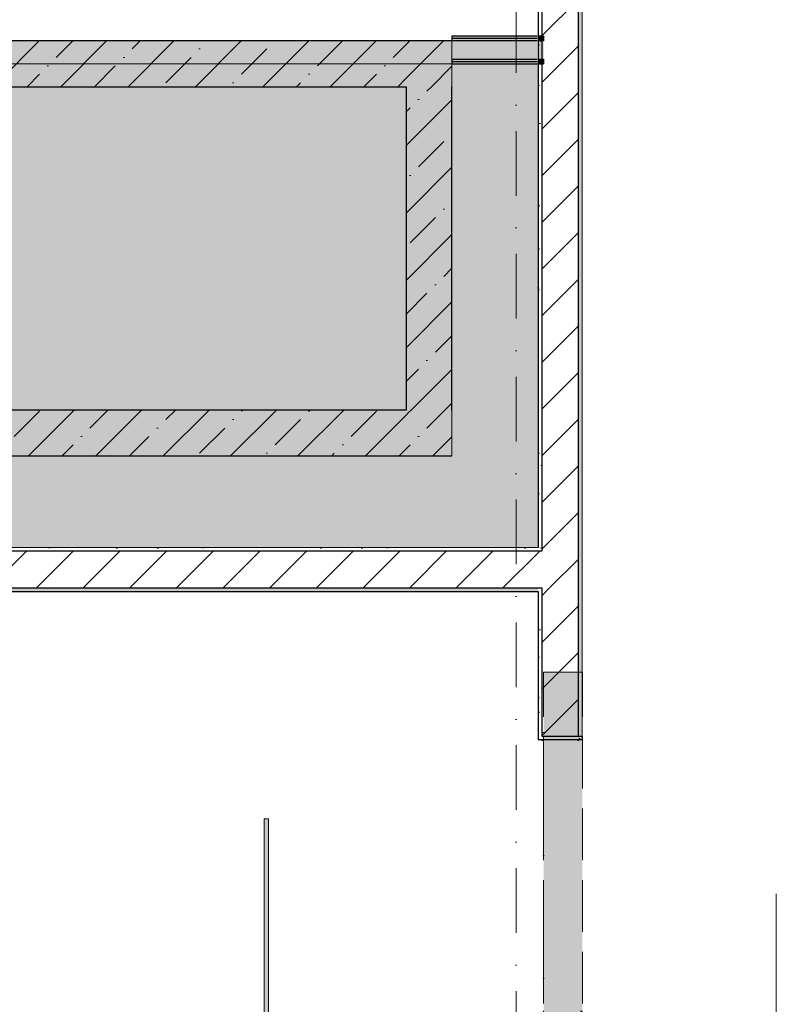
# Model space of a CAD drawing. Header units: millimetres. Extents: x -59761 to 112741, y -57975 to 46221.
# Tile 330 of 421: x 69292 to 73420, y -35312 to -29940. Entities that reach past the tile are written whole.
import ezdxf

# ---------------------------------------------------------------- set-up
doc = ezdxf.new("R2010")
doc.units = ezdxf.units.MM
for name, pattern in [('Wipeout_Contour', [1000, 0, -1000]), ('Невидимая', [391.222223, 282.222223, -109]), ('Штриховая', [564.444447, 282.222223, -282.222223]), ('Штрихпунктирная', [670.277762, 352.777767, -176.388884, 0, -141.111112])]:
    doc.linetypes.add(name, pattern=pattern)
for name, color, linetype in [('2D - Зонирования', 7, 'Continuous'), ('АИ - Отделка - Перегородки', 7, 'Continuous'), ('Интерьер - Оборудование', 7, 'Continuous'), ('Конструктив - ГКЛ', 7, 'Continuous'), ('Конструктив - Навесные Стены', 7, 'Continuous'), ('Конструктив - Перемычки', 7, 'Continuous'), ('Конструктив - стены бассейнов жб нов', 7, 'Continuous'), ('Конструктив - Стены Блок 200 нов', 7, 'Continuous'), ('Элемент Модели - Зона', 7, 'Continuous'), ('Элемент Модели - Оси', 2, 'Continuous')]:
    doc.layers.add(name, color=color, linetype=linetype)
pattern_1 = [(45, (-45000, -53650), (-111.36932, 111.36932), [0, -105, 0, -157.5]), (110, (-44650, -53650), (148.00159, 53.86817), [0, -77, 0, -133])]
pattern_2 = [(45, (-45000, -54000), (-127.27922, 127.27922), [])]
pattern_3 = [(45, (-45000, -54000), (-183.84776, 183.84776), []), (45, (-45091.92, -53908.08), (-183.84776, 183.84776), [195, -65, 0, -65])]

msp = doc.modelspace()

# ---------------------------------------------------------------- hatches: boundary and pattern name
at = {"layer": '2D - Зонирования', "linetype": 'Continuous', "lineweight": 0}
msp.add_hatch(color=255, dxfattribs=at).paths.add_polyline_path([(72120, -32819.89), (72120, -30180.25), (67630.16, -30180.25), (67630.16, -32819.89)])
at = {"layer": 'Интерьер - Оборудование', "linetype": 'Continuous', "lineweight": 0}
msp.add_hatch(color=255, dxfattribs=at).paths.add_polyline_path([(70625, -34299.94), (70625, -35674.94), (70650, -35674.94), (70650, -34299.94)])
at = {"layer": 'Конструктив - стены бассейнов жб нов', "linetype": 'Continuous', "lineweight": 5}
for points in [[(68380.16, -30305.25), (71400, -30305.25), (71400, -30055.25), (68380.16, -30055.25)], [(71400, -30305.25), (71650, -30305.25), (71650, -30055.25)], [(71400, -30305.25), (71650, -30055.25), (71400, -30055.25)], [(71400, -30305.25), (71400, -32069.89), (71650, -32069.89), (71650, -30305.25)], [(71400, -32069.89), (68380.16, -32069.89), (68380.16, -32319.89), (71400, -32319.89)], [(71400, -32069.89), (71650, -32319.89), (71650, -32069.89)], [(71400, -32319.89), (71650, -32319.89), (71400, -32069.89)]]:
    msp.add_hatch(color=9, dxfattribs=at).paths.add_polyline_path(points)
h = msp.add_hatch(dxfattribs=at)
h.set_pattern_fill('ЖЕЛЕЗОБЕТОН_000D', style=0, pattern_type=2)
h.set_pattern_definition(pattern_3)
h.paths.add_polyline_path([(68380.16, -30305.25), (71400, -30305.25), (71400, -30055.25), (68380.16, -30055.25)])
h = msp.add_hatch(dxfattribs=at)
h.set_pattern_fill('ЖЕЛЕЗОБЕТОН_000D', style=0, pattern_type=2)
h.set_pattern_definition(pattern_3)
h.paths.add_polyline_path([(71400, -30305.25), (71650, -30305.25), (71650, -30055.25)])
h = msp.add_hatch(dxfattribs=at)
h.set_pattern_fill('ЖЕЛЕЗОБЕТОН_000D', style=0, pattern_type=2)
h.set_pattern_definition(pattern_3)
h.paths.add_polyline_path([(71400, -30305.25), (71650, -30055.25), (71400, -30055.25)])
h = msp.add_hatch(dxfattribs=at)
h.set_pattern_fill('ЖЕЛЕЗОБЕТОН_000D', style=0, pattern_type=2)
h.set_pattern_definition(pattern_3)
h.paths.add_polyline_path([(71400, -30305.25), (71400, -32069.89), (71650, -32069.89), (71650, -30305.25)])
h = msp.add_hatch(dxfattribs=at)
h.set_pattern_fill('ЖЕЛЕЗОБЕТОН_000D', style=0, pattern_type=2)
h.set_pattern_definition(pattern_3)
h.paths.add_polyline_path([(71400, -32069.89), (68380.16, -32069.89), (68380.16, -32319.89), (71400, -32319.89)])
h = msp.add_hatch(dxfattribs=at)
h.set_pattern_fill('ЖЕЛЕЗОБЕТОН_000D', style=0, pattern_type=2)
h.set_pattern_definition(pattern_3)
h.paths.add_polyline_path([(71400, -32069.89), (71650, -32319.89), (71650, -32069.89)])
h = msp.add_hatch(dxfattribs=at)
h.set_pattern_fill('ЖЕЛЕЗОБЕТОН_000D', style=0, pattern_type=2)
h.set_pattern_definition(pattern_3)
h.paths.add_polyline_path([(71400, -32319.89), (71650, -32319.89), (71400, -32069.89)])

# ---------------------------------------------------------------- linework, layer by layer
at = {"layer": '2D - Зонирования', "color": 7, "linetype": 'Continuous', "lineweight": 15, "flags": 128}
msp.add_lwpolyline([(72120, -32819.89), (72120, -30180.25), (67630.16, -30180.25), (67630.16, -32819.89)], close=True, dxfattribs=at)
at = {"layer": 'Интерьер - Оборудование', "color": 7, "linetype": 'Continuous', "lineweight": 15, "flags": 128}
msp.add_lwpolyline([(70625, -34299.94), (70650, -34299.94), (70650, -35674.94), (70625, -35674.94)], close=True, dxfattribs=at)
at = {"layer": 'Конструктив - ГКЛ', "color": 7, "linetype": 'Continuous', "lineweight": 30, "flags": 128}
for points in [[(71650, -30030.25), (71650, -30042.75)], [(71650, -30042.75), (71650, -30055.25)], [(71650, -30155.25), (71650, -30167.75)], [(71650, -30167.75), (71650, -30180.25)]]:
    msp.add_lwpolyline(points, dxfattribs=at)
at = {"layer": 'Конструктив - Навесные Стены', "color": 7, "linetype": 'Continuous', "lineweight": 5}
msp.add_line((73420, -35679.95), (73420.01, -34709.95), dxfattribs=at)
at = {"layer": 'Конструктив - стены бассейнов жб нов', "color": 7, "linetype": 'Continuous', "lineweight": 30, "flags": 128}
for points in [[(71650, -30055.25), (68130.16, -30055.25)], [(68380.16, -30305.25), (71400, -30305.25)], [(71400, -30305.25), (71400, -32069.89)], [(71650, -32069.89), (71650, -30305.25)], [(71400, -32069.89), (68380.16, -32069.89)], [(68380.16, -32319.89), (71650, -32319.89)]]:
    msp.add_lwpolyline(points, dxfattribs=at)
at = {"layer": 'Конструктив - стены бассейнов жб нов', "color": 7, "linetype": 'Continuous', "lineweight": 15, "flags": 128}
for points in [[(71650, -30055.25), (71650, -30305.25)], [(71650, -32319.89), (71650, -32069.89)]]:
    msp.add_lwpolyline(points, dxfattribs=at)
at = {"layer": 'Элемент Модели - Зона', "color": 253, "linetype": 'Штриховая', "lineweight": 15, "flags": 128}
msp.add_lwpolyline([(-8890, -17680), (-3119.74, -17680), (-3119.74, -14858.42), (142.53, -11594.86), (156.67, -11609), (156.67, -11580), (18300, -11580), (18300, -11600), (32399.73, -11600), (32399.73, -11580), (69081.36, -11580), (72316.72, -14823.47), (72320.06, -15158.11), (72320.06, -17695), (72360, -17695), (72360, -19700), (72120, -19700), (72120, -18300), (71700, -18300), (71700, -17900), (63300, -17900), (63300, -18300), (62700, -18300), (62700, -17900), (54320, -17900), (54320, -27030), (62700, -27030), (62700, -26350), (63300, -26350), (63300, -27540), (67380, -27540), (67380, -26630), (67500, -26630), (67500, -27660), (62920, -27660), (62920, -32819.89), (72120, -32819.89), (72120, -27750), (71650, -27750), (71650, -26250), (72120, -26250), (72120, -21200), (72360, -21200), (72360, -33849.94), (72120, -33849.94), (72120, -33059.89), (54320, -33059.89), (54320, -39349.94), (72120, -39349.94), (72120, -36299.94), (71700.06, -36299.94), (71700.06, -35674.44), (72120, -35674.44), (72120, -35349.94), (72360, -35349.94), (72360, -35679.94), (75850, -35679.94), (75850, -16794.88), (75238.88, -16794.88), (75238.88, -9000), (80700, -9000), (80700, -8700), (81300, -8700), (81300, -9000), (87517.1, -9000), (87517.1, -320), (85530, -320), (85530, 300), (84182.9, 300), (81300, 300), (81300, -300), (80700, -300), (80700, 212.5), (79799.78, 212.5), (72300, 212.5), (72300, -300), (71700, -300), (71700, 212.5), (63300, 212.5), (63300, -300), (62700, -300), (62700, 212.5), (54300, 212.5), (54300, -300), (53700, -300), (53700, 212.5), (45650, 212.5), (45650, -300), (45050, -300), (44950, -300), (44950, -5367.2), (32450.06, -5367.2), (32450.06, -200), (32450.06, 7690), (32460.06, 7690), (32460.06, 13850), (29720, 13850), (29720, 5730), (28964.53, 5730), (28964.53, 212), (27300.06, 212), (27300.06, -300), (26700.06, -300), (26700.06, 212), (18300, 212), (18300, -300), (17700, -300), (17700, 212), (16025.03, 212), (16025.03, -7500), (16025.03, -9042.59), (9300, -9042.59), (9300, -9300), (8700, -9300), (8700, -9042.59), (300, -9042.59), (300, -9300), (-300, -9300), (-300, -9042.59), (-8250, -9042.59), (-8250, -9300), (-8850, -9300), (-8850, -9042.59), (-8890, -9042.59)], close=True, dxfattribs=at)

# ---------------------------------------------------------------- next in the draw order: wipeouts: each hides what was drawn before it
at = {"color": 254, "linetype": 'Wipeout_Contour', "lineweight": 0, "ltscale": 10199548.00195297}
msp.add_wipeout([(72120, -32819.89), (72120, -32839.89), (72140, -32839.89), (72140, -32819.89)], dxfattribs=at).dxf.layer = 'Конструктив - Стены Блок 200 нов'
at = {"color": 254, "linetype": 'Wipeout_Contour', "lineweight": 0, "ltscale": 10200507.5604169}
msp.add_wipeout([(72140, -33874.93), (72340, -33874.93), (72340, -33869.93), (72140, -33869.93)], dxfattribs=at).dxf.layer = 'Конструктив - Стены Блок 200 нов'

# ---------------------------------------------------------------- next in the draw order: hatches: boundary and pattern name
at = {"layer": 'Конструктив - Стены Блок 200 нов', "linetype": 'Continuous', "lineweight": 5}
h = msp.add_hatch(dxfattribs=at)
h.set_pattern_fill('ШТУКАТУРКА__ГИПС_01_000D', color=252, style=0, pattern_type=2)
h.set_pattern_definition(pattern_1)
h.paths.add_polyline_path([(72120, -32819.89), (72120, -32839.89), (72140, -32839.89), (72140, -32819.89)])

# ---------------------------------------------------------------- next in the draw order: wipeouts: each hides what was drawn before it
at = {"color": 254, "linetype": 'Wipeout_Contour', "lineweight": 0, "ltscale": 30592834.26850316}
msp.add_wipeout([(72350, -26950), (72340, -26950), (72340, -27050), (72350, -27050), (72350, -27750), (72340, -27750), (72340, -33849.94), (72360, -33849.94), (72360, -21200), (72340, -21200), (72340, -26250), (72350, -26250)], dxfattribs=at).dxf.layer = 'Конструктив - Стены Блок 200 нов'
at = {"color": 254, "linetype": 'Wipeout_Contour', "lineweight": 0, "ltscale": 10199861.49571435}
msp.add_wipeout([(72120, -33059.89), (72120, -33849.94), (72140, -33849.94), (72140, -33059.89)], dxfattribs=at).dxf.layer = 'Конструктив - Стены Блок 200 нов'

# ---------------------------------------------------------------- next in the draw order: hatches: boundary and pattern name
at = {"layer": 'Конструктив - Стены Блок 200 нов', "linetype": 'Continuous', "lineweight": 5}
h = msp.add_hatch(dxfattribs=at)
h.set_pattern_fill('ШТУКАТУРКА__ГИПС_01_000D', color=252, style=0, pattern_type=2)
h.set_pattern_definition(pattern_1)
h.paths.add_polyline_path([(72350, -26950), (72340, -26950), (72340, -27050), (72350, -27050), (72350, -27750), (72340, -27750), (72340, -33849.94), (72360, -33849.94), (72360, -21200), (72340, -21200), (72340, -26250), (72350, -26250)])
h = msp.add_hatch(dxfattribs=at)
h.set_pattern_fill('ШТУКАТУРКА__ГИПС_01_000D', color=252, style=0, pattern_type=2)
h.set_pattern_definition(pattern_1)
h.paths.add_polyline_path([(72120, -33059.89), (72120, -33849.94), (72140, -33849.94), (72140, -33059.89)])

# ---------------------------------------------------------------- next in the draw order: wipeouts: each hides what was drawn before it
at = {"color": 254, "linetype": 'Wipeout_Contour', "lineweight": 0, "ltscale": 10198283.22079686}
msp.add_wipeout([(72120, -27750), (72120, -32819.89), (72140, -32819.89), (72140, -27750)], dxfattribs=at).dxf.layer = 'Конструктив - Стены Блок 200 нов'

# ---------------------------------------------------------------- next in the draw order: hatches: boundary and pattern name
at = {"layer": 'Конструктив - Стены Блок 200 нов', "linetype": 'Continuous', "lineweight": 5}
h = msp.add_hatch(dxfattribs=at)
h.set_pattern_fill('ШТУКАТУРКА__ГИПС_01_000D', color=252, style=0, pattern_type=2)
h.set_pattern_definition(pattern_1)
h.paths.add_polyline_path([(72120, -27750), (72120, -32819.89), (72140, -32819.89), (72140, -27750)])

# ---------------------------------------------------------------- next in the draw order: wipeouts: each hides what was drawn before it
at = {"color": 254, "linetype": 'Wipeout_Contour', "lineweight": 0, "ltscale": 10199658.23587565}
msp.add_wipeout([(72120, -33039.89), (72120, -33059.89), (72140, -33059.89), (72140, -33039.89)], dxfattribs=at).dxf.layer = 'Конструктив - Стены Блок 200 нов'

# ---------------------------------------------------------------- next in the draw order: wipeouts: each hides what was drawn before it
at = {"color": 254, "linetype": 'Wipeout_Contour', "lineweight": 0, "ltscale": 10200293.0070295}
msp.add_wipeout([(72140, -33039.89), (72140, -33849.94), (72340, -33849.94), (72340, -33039.89)], dxfattribs=at).dxf.layer = 'Конструктив - Стены Блок 200 нов'

# ---------------------------------------------------------------- next in the draw order: hatches: boundary and pattern name
at = {"layer": 'Конструктив - Стены Блок 200 нов', "linetype": 'Continuous', "lineweight": 5}
h = msp.add_hatch(dxfattribs=at)
h.set_pattern_fill('БЛОКИ_БЕТОННЫЕ_ЭФФЕКТИВН_2D', style=0, pattern_type=2)
h.set_pattern_definition(pattern_2)
h.paths.add_polyline_path([(72140, -33039.89), (72140, -33849.94), (72340, -33849.94), (72340, -33039.89)])

# ---------------------------------------------------------------- next in the draw order: linework, layer by layer
at = {"layer": 'Конструктив - Перемычки', "color": 7, "linetype": 'Невидимая', "lineweight": 0}
msp.add_line((72362, -33499.94), (72150, -33499.94), dxfattribs=at)

# ---------------------------------------------------------------- next in the draw order: wipeouts: each hides what was drawn before it
at = {"color": 254, "linetype": 'Wipeout_Contour', "lineweight": 0, "ltscale": 10200039.65171845}
msp.add_wipeout([(72140, -32839.89), (72140, -33039.89), (72340, -33039.89), (72340, -32839.89)], dxfattribs=at).dxf.layer = 'Конструктив - Стены Блок 200 нов'
at = {"color": 254, "linetype": 'Wipeout_Contour', "lineweight": 0, "ltscale": 12750526.48988615}
msp.add_wipeout([(72120, -33849.94), (72120, -33869.94), (72360, -33869.94), (72360, -33849.94), (72140, -33849.94)], dxfattribs=at).dxf.layer = 'Конструктив - Стены Блок 200 нов'

# ---------------------------------------------------------------- next in the draw order: hatches: boundary and pattern name
at = {"layer": 'Конструктив - Перемычки', "linetype": 'Continuous', "lineweight": 0}
msp.add_hatch(color=59, dxfattribs=at).paths.add_polyline_path([(72150, -35699.94), (72362, -35699.94), (72362, -33499.94), (72150, -33499.94)])
at = {"layer": 'Конструктив - Стены Блок 200 нов', "linetype": 'Continuous', "lineweight": 5}
h = msp.add_hatch(dxfattribs=at)
h.set_pattern_fill('БЛОКИ_БЕТОННЫЕ_ЭФФЕКТИВН_2D', style=0, pattern_type=2)
h.set_pattern_definition(pattern_2)
h.paths.add_polyline_path([(72140, -32839.89), (72140, -33039.89), (72340, -33039.89), (72340, -32839.89)])
h = msp.add_hatch(dxfattribs=at)
h.set_pattern_fill('ШТУКАТУРКА__ГИПС_01_000D', color=252, style=0, pattern_type=2)
h.set_pattern_definition(pattern_1)
h.paths.add_polyline_path([(72120, -33849.94), (72120, -33869.94), (72360, -33869.94), (72360, -33849.94), (72140, -33849.94)])

# ---------------------------------------------------------------- next in the draw order: linework, layer by layer
at = {"layer": 'АИ - Отделка - Перегородки', "color": 7, "linetype": 'Continuous', "lineweight": 30}
for p, q in [((72140, -33869.93), (72140, -33874.93)), ((72340, -33874.93), (72340, -33869.93))]:
    msp.add_line(p, q, dxfattribs=at)
at = {"layer": 'Конструктив - Перемычки', "color": 7, "linetype": 'Невидимая', "lineweight": 0}
for p, q in [((72150, -35699.94), (72150, -33499.94)), ((72362, -35699.94), (72362, -33499.94))]:
    msp.add_line(p, q, dxfattribs=at)
at = {"layer": 'Конструктив - Перемычки', "color": 7, "linetype": 'Штрихпунктирная', "lineweight": 0}
msp.add_line((72150, -35699.94), (72150, -33499.94), dxfattribs=at)
at = {"layer": 'Конструктив - Стены Блок 200 нов', "color": 7, "linetype": 'Continuous', "lineweight": 30}
for p, q in [((72120, -33039.89), (72140, -33039.89)), ((72140, -33039.89), (72140, -33849.94)), ((72340, -33849.94), (72340, -33039.89)), ((72120, -33849.94), (72120, -33869.94)), ((72120, -33849.94), (72120, -33869.94)), ((72360, -33869.94), (72120, -33869.94)), ((72360, -33869.94), (72120, -33869.94)), ((72140, -33849.94), (72360, -33849.94)), ((72360, -33849.94), (72360, -33869.94))]:
    msp.add_line(p, q, dxfattribs=at)
at = {"layer": 'Конструктив - Стены Блок 200 нов', "color": 7, "linetype": 'Continuous', "lineweight": 30, "flags": 128}
msp.add_lwpolyline([(72120, -33059.89), (72120, -33849.94)], dxfattribs=at)

# ---------------------------------------------------------------- next in the draw order: wipeouts: each hides what was drawn before it
at = {"color": 254, "linetype": 'Wipeout_Contour', "lineweight": 0, "ltscale": 10198724.82040263}
msp.add_wipeout([(72140, -32839.89), (72340, -32839.89), (72340, -27750), (72140, -27750)], dxfattribs=at).dxf.layer = 'Конструктив - Стены Блок 200 нов'

# ---------------------------------------------------------------- next in the draw order: hatches: boundary and pattern name
at = {"layer": 'Конструктив - ГКЛ', "linetype": 'Continuous', "lineweight": 5}
for points in [[(72115, -30030.25), (71650, -30030.25), (71650, -30042.75), (72115, -30042.75)], [(72150, -30030.25), (72120, -30030.25), (72120, -30042.75), (72150, -30042.75)], [(72115, -30042.75), (71650, -30042.75), (71650, -30055.25), (72115, -30055.25)], [(72115, -30055.25), (71650, -30055.25), (71650, -30155.25), (72115, -30155.25)], [(72150, -30042.75), (72120, -30042.75), (72120, -30055.25), (72150, -30055.25)], [(72150, -30055.25), (72120, -30055.25), (72120, -30155.25), (72150, -30155.25)], [(71650, -30167.75), (72115, -30167.75), (72115, -30155.25), (71650, -30155.25)], [(71650, -30180.25), (72115, -30180.25), (72115, -30167.75), (71650, -30167.75)], [(72120, -30167.75), (72150, -30167.75), (72150, -30155.25), (72120, -30155.25)], [(72120, -30180.25), (72150, -30180.25), (72150, -30167.75), (72120, -30167.75)]]:
    msp.add_hatch(color=7, dxfattribs=at).paths.add_polyline_path(points)
at = {"layer": 'Конструктив - Стены Блок 200 нов', "linetype": 'Continuous', "lineweight": 5}
h = msp.add_hatch(dxfattribs=at)
h.set_pattern_fill('БЛОКИ_БЕТОННЫЕ_ЭФФЕКТИВН_2D', style=0, pattern_type=2)
h.set_pattern_definition(pattern_2)
h.paths.add_polyline_path([(72140, -32839.89), (72340, -32839.89), (72340, -27750), (72140, -27750)])

# ---------------------------------------------------------------- next in the draw order: linework, layer by layer
at = {"layer": 'Конструктив - ГКЛ', "color": 7, "linetype": 'Continuous', "lineweight": 30}
for p, q in [((72115, -30042.75), (71650, -30042.75)), ((72115, -30055.25), (71650, -30055.25)), ((72150, -30042.75), (72120, -30042.75)), ((72150, -30055.25), (72120, -30055.25)), ((71650, -30155.25), (72115, -30155.25)), ((71650, -30167.75), (72115, -30167.75)), ((72120, -30155.25), (72150, -30155.25)), ((72120, -30167.75), (72150, -30167.75))]:
    msp.add_line(p, q, dxfattribs=at)
at = {"layer": 'Конструктив - ГКЛ', "color": 7, "linetype": 'Continuous', "lineweight": 30, "flags": 128}
for points in [[(72115, -30030.25), (71650, -30030.25)], [(72150, -30030.25), (72120, -30030.25)], [(72150, -30030.25), (72150, -30042.75)], [(72150, -30042.75), (72150, -30055.25)], [(71650, -30180.25), (72115, -30180.25)], [(72120, -30180.25), (72150, -30180.25)], [(72150, -30155.25), (72150, -30167.75)], [(72150, -30167.75), (72150, -30180.25)]]:
    msp.add_lwpolyline(points, dxfattribs=at)
at = {"layer": 'Конструктив - Стены Блок 200 нов', "color": 7, "linetype": 'Continuous', "lineweight": 30}
for p, q in [((72140, -27750), (72140, -32839.89)), ((72340, -32839.89), (72340, -27750)), ((72140, -32839.89), (72120, -32839.89)), ((72340, -33039.89), (72340, -32839.89))]:
    msp.add_line(p, q, dxfattribs=at)
at = {"layer": 'Конструктив - Стены Блок 200 нов', "color": 7, "linetype": 'Continuous', "lineweight": 5, "flags": 128}
msp.add_lwpolyline([(72360, -33849.94), (72360, -21200)], dxfattribs=at)
at = {"layer": 'Конструктив - Стены Блок 200 нов', "color": 7, "linetype": 'Continuous', "lineweight": 30, "flags": 128}
msp.add_lwpolyline([(72120, -27750), (72120, -32819.89)], dxfattribs=at)

# ---------------------------------------------------------------- next in the draw order: wipeouts: each hides what was drawn before it
at = {"color": 254, "linetype": 'Wipeout_Contour', "lineweight": 0, "ltscale": 10199603.1172246}
msp.add_wipeout([(72120, -32839.89), (72120, -33039.89), (72140, -33039.89), (72140, -32839.89)], dxfattribs=at).dxf.layer = 'Конструктив - Стены Блок 200 нов'

# ---------------------------------------------------------------- next in the draw order: hatches: boundary and pattern name
at = {"layer": 'Конструктив - Стены Блок 200 нов', "linetype": 'Continuous', "lineweight": 5}
h = msp.add_hatch(dxfattribs=at)
h.set_pattern_fill('БЛОКИ_БЕТОННЫЕ_ЭФФЕКТИВН_2D', style=0, pattern_type=2)
h.set_pattern_definition(pattern_2)
h.paths.add_polyline_path([(72120, -32839.89), (72120, -33039.89), (72140, -33039.89), (72140, -32839.89)])

# ---------------------------------------------------------------- next in the draw order: wipeouts: each hides what was drawn before it
at = {"color": 254, "linetype": 'Wipeout_Contour', "lineweight": 0, "ltscale": 10190599.44659135}
msp.add_wipeout([(67630.16, -32839.89), (72120, -32839.89), (72120, -32819.89), (67630.16, -32819.89)], dxfattribs=at).dxf.layer = 'Конструктив - Стены Блок 200 нов'
at = {"color": 254, "linetype": 'Wipeout_Contour', "lineweight": 0, "ltscale": 10164301.12336527}
msp.add_wipeout([(54320, -33059.89), (72120, -33059.89), (72120, -33039.89), (54320, -33039.89)], dxfattribs=at).dxf.layer = 'Конструктив - Стены Блок 200 нов'

# ---------------------------------------------------------------- next in the draw order: hatches: boundary and pattern name
at = {"layer": 'Конструктив - Стены Блок 200 нов', "linetype": 'Continuous', "lineweight": 5}
h = msp.add_hatch(dxfattribs=at)
h.set_pattern_fill('ШТУКАТУРКА__ГИПС_01_000D', color=252, style=0, pattern_type=2)
h.set_pattern_definition(pattern_1)
h.paths.add_polyline_path([(67630.16, -32839.89), (72120, -32839.89), (72120, -32819.89), (67630.16, -32819.89)])
h = msp.add_hatch(dxfattribs=at)
h.set_pattern_fill('ШТУКАТУРКА__ГИПС_01_000D', color=252, style=0, pattern_type=2)
h.set_pattern_definition(pattern_1)
h.paths.add_polyline_path([(54320, -33059.89), (72120, -33059.89), (72120, -33039.89), (54320, -33039.89)])

# ---------------------------------------------------------------- next in the draw order: wipeouts: each hides what was drawn before it
at = {"color": 254, "linetype": 'Wipeout_Contour', "lineweight": 0, "ltscale": 10181269.20681974}
msp.add_wipeout([(62900, -33039.89), (72120, -33039.89), (72120, -32839.89), (62900, -32839.89)], dxfattribs=at).dxf.layer = 'Конструктив - Стены Блок 200 нов'

# ---------------------------------------------------------------- next in the draw order: hatches: boundary and pattern name
at = {"layer": 'Конструктив - Стены Блок 200 нов', "linetype": 'Continuous', "lineweight": 5}
h = msp.add_hatch(dxfattribs=at)
h.set_pattern_fill('БЛОКИ_БЕТОННЫЕ_ЭФФЕКТИВН_2D', style=0, pattern_type=2)
h.set_pattern_definition(pattern_2)
h.paths.add_polyline_path([(62900, -33039.89), (72120, -33039.89), (72120, -32839.89), (62900, -32839.89)])

# ---------------------------------------------------------------- next in the draw order: linework, layer by layer
at = {"layer": 'Конструктив - Стены Блок 200 нов', "color": 7, "linetype": 'Continuous', "lineweight": 30}
for p, q in [((72120, -32839.89), (67630.16, -32839.89)), ((72140, -32839.89), (72120, -32839.89)), ((62900, -33039.89), (72120, -33039.89)), ((72120, -33039.89), (72140, -33039.89))]:
    msp.add_line(p, q, dxfattribs=at)
at = {"layer": 'Конструктив - Стены Блок 200 нов', "color": 7, "linetype": 'Continuous', "lineweight": 5, "flags": 128}
msp.add_lwpolyline([(72120, -32819.89), (67630.16, -32819.89)], dxfattribs=at)
at = {"layer": 'Конструктив - Стены Блок 200 нов', "color": 7, "linetype": 'Continuous', "lineweight": 30, "flags": 128}
msp.add_lwpolyline([(54320, -33059.89), (72120, -33059.89)], dxfattribs=at)
at = {"layer": 'Элемент Модели - Оси', "color": 7, "linetype": 'Штрихпунктирная', "lineweight": 15}
msp.add_line((72000, 20401.54), (72000, -38176.54), dxfattribs=at)

doc.saveas('drawing.dxf')
